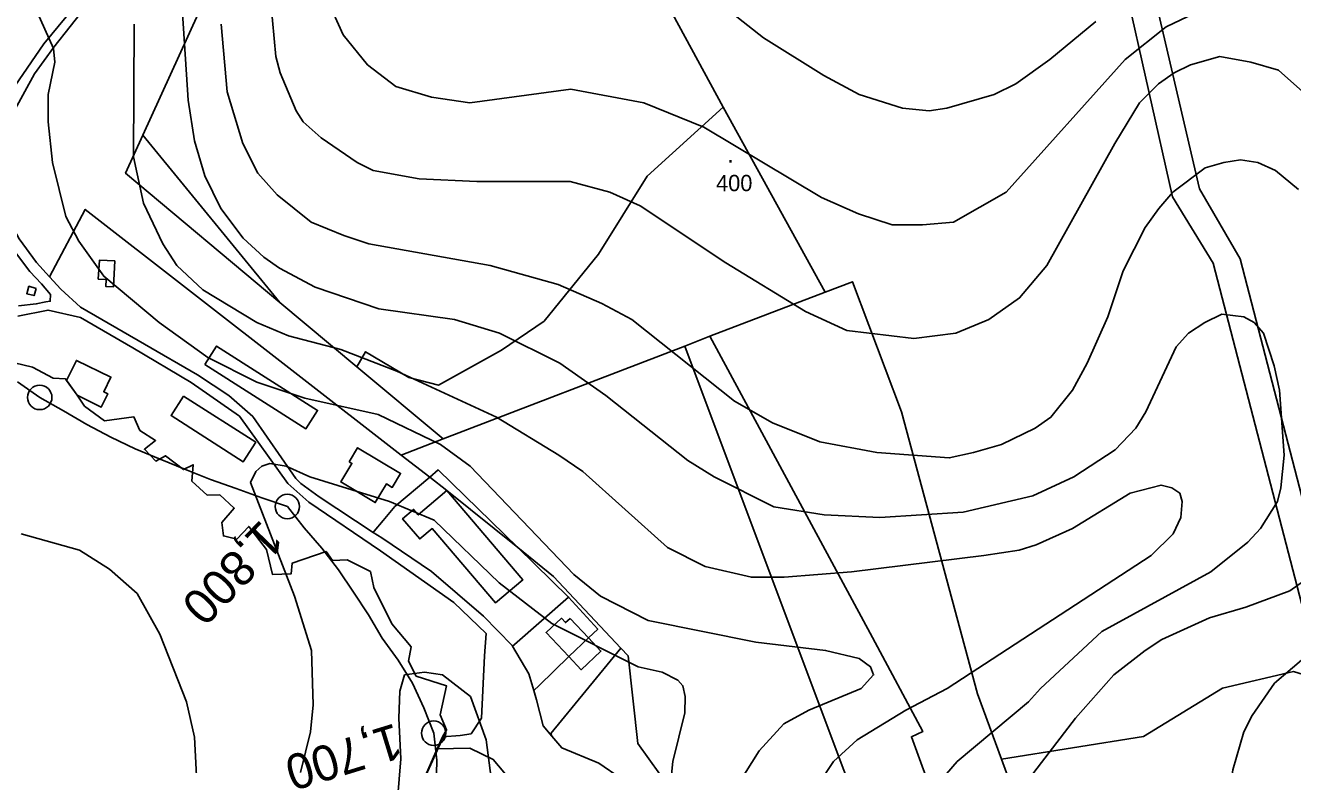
# Model space of a CAD drawing. Extents: x -510989 to -501240, y -1184665 to -1176098.
# Drawn here: x -505269 to -504801.8, y -1179556.1 to -1179283.4 of the extents above; entities that cross this region are included whole.
import ezdxf

# ---------------------------------------------------------------- set-up
doc = ezdxf.new("R2010")
doc.units = 0
for name, color, linetype in [('lesni_pozemek', 7, 'Continuous'), ('ostatni_plocha_x_manipulacni_plocha', 7, 'Continuous'), ('ostatni_plocha_x_ostatni_komunikace', 7, 'Continuous'), ('popis', 7, 'Continuous'), ('trasovani_toku', 7, 'Continuous'), ('trvaly_travni_porost', 7, 'Continuous'), ('vrstevnice_01', 7, 'Continuous'), ('vrstevnice_02', 7, 'Continuous'), ('vrstevnice_05', 7, 'Continuous'), ('zastavena_plocha_a_nadvori', 7, 'Continuous')]:
    doc.layers.add(name, color=color, linetype=linetype)

msp = doc.modelspace()

# ---------------------------------------------------------------- linework, layer by layer
at = {"layer": 'lesni_pozemek'}
for points in [[(-504954.27, -1179117.63), (-504952.9, -1179115.84), (-504860.72, -1179249.16), (-504854.66, -1179264.06), (-504836.21, -1179343.71), (-504821.2, -1179369.58), (-504779.97, -1179528.31), (-504769.76, -1179567.61), (-504727.86, -1179711.51), (-504708.41, -1179767.57), (-504707.28, -1179770.82), (-504709.21, -1179772.58), (-504712.88, -1179775.94), (-504714.09, -1179772.21), (-504716.55, -1179774.62), (-504737.74, -1179713.52), (-504779.19, -1179571.1), (-504791.18, -1179524.93), (-504831.12, -1179371.17), (-504846.08, -1179346.72), (-504863.52, -1179268.91), (-504868.59, -1179255.37), (-504959.28, -1179124.19), (-504958.33, -1179122.95)], [(-504959.28, -1179124.19), (-504868.59, -1179255.37), (-504863.52, -1179268.91), (-504846.08, -1179346.72), (-504831.12, -1179371.17), (-504791.18, -1179524.93), (-504801.54, -1179521.81), (-504827.69, -1179527.9), (-504856.8, -1179545.69), (-504909.19, -1179554.06), (-504918, -1179530), (-504946, -1179426), (-504964, -1179378.01), (-504974.14, -1179381.87), (-505011.79, -1179313.59), (-505062.3, -1179220.25), (-505044.57, -1179207.26), (-504990.8, -1179163.24), (-504973.1, -1179140.81)], [(-505062.3, -1179220.25), (-505011.79, -1179313.59), (-505039.8, -1179339.09), (-505057.7, -1179367.82), (-505077.68, -1179392.53), (-505093.42, -1179403.23), (-505116.7, -1179416.14), (-505127.65, -1179413.3), (-505143.54, -1179403.86), (-505146.76, -1179409.41), (-505175.17, -1179385.61), (-505225.64, -1179324), (-505202.09, -1179272.12), (-505194.87, -1179266.63), (-505174.99, -1179251.65), (-505164.25, -1179243.31), (-505160.59, -1179240.91), (-505152.48, -1179237.82), (-505146.76, -1179236.79), (-505106.58, -1179236.8), (-505084.75, -1179236.7), (-505080.81, -1179233.81)], [(-505011.79, -1179313.59), (-504974.14, -1179381.87), (-505016.66, -1179398.06), (-505025.92, -1179401.8), (-505115, -1179436.01), (-505146.76, -1179409.41), (-505143.54, -1179403.86), (-505127.65, -1179413.3), (-505116.7, -1179416.14), (-505093.42, -1179403.23), (-505077.68, -1179392.53), (-505057.7, -1179367.82), (-505039.8, -1179339.09)], [(-505265, -1179380.45), (-505267.68, -1179379.68), (-505268.47, -1179382.43), (-505265.77, -1179383.12)], [(-505025.92, -1179401.8), (-505016.66, -1179398.06), (-504956.7, -1179509.16), (-504938.14, -1179543.91), (-504942.34, -1179545.85), (-504915.11, -1179620.42), (-504911.34, -1179627.55), (-504899.24, -1179656), (-504901.21, -1179656.35), (-504916.33, -1179660.87), (-504909.51, -1179680.4), (-504918.03, -1179685.94), (-504925.95, -1179663.61), (-504967.53, -1179557.49)], [(-505025.92, -1179401.8), (-504967.53, -1179557.49), (-504925.95, -1179663.61), (-504918.03, -1179685.94), (-504966.15, -1179717.24), (-504977.11, -1179667.66), (-505003.52, -1179608.82), (-504982.24, -1179606.57), (-504984.87, -1179581.71), (-505006.21, -1179583.97), (-505013.16, -1179560.11), (-505035.11, -1179559.65), (-505043.24, -1179548.27), (-505046.81, -1179515.97), (-505049.44, -1179513.16), (-505074.24, -1179486.69), (-505087.41, -1179476.08), (-505116.75, -1179447.43), (-505119.91, -1179450.08), (-505130.4, -1179441.92), (-505115, -1179436.01)], [(-505119.91, -1179450.08), (-505116.75, -1179447.43), (-505087.41, -1179476.08), (-505113.54, -1179455.03)], [(-504791.18, -1179524.93), (-504779.19, -1179571.1), (-504737.74, -1179713.52), (-504716.55, -1179774.62), (-504798.62, -1179856.09), (-504835.94, -1179754.53), (-504909.19, -1179554.06), (-504856.8, -1179545.69), (-504827.69, -1179527.9), (-504801.54, -1179521.81)]]:
    msp.add_lwpolyline(points, close=True, dxfattribs=at)
for points in [[(-504619.23, -1179176.18), (-504630.98, -1179300.63), (-504594.1, -1179321.87), (-504555.62, -1179312.32), (-504564.44, -1179393.84), (-504582.14, -1179455.19), (-504597.17, -1179471.07), (-504660.52, -1179517.57), (-504676.61, -1179529.31), (-504709.29, -1179536.25), (-504742.19, -1179539.68), (-504779.97, -1179528.31), (-504821.2, -1179369.58), (-504836.21, -1179343.71), (-504854.66, -1179264.06)], [(-505202.09, -1179272.12), (-505225.64, -1179324), (-505232, -1179338), (-505175.17, -1179385.61), (-505146.76, -1179409.41), (-505115, -1179436.01), (-505130.4, -1179441.92), (-505246.9, -1179351.34), (-505260.03, -1179376.17), (-505264.87, -1179370.86), (-505271.29, -1179362.25), (-505274.95, -1179355.36), (-505277.13, -1179348.09), (-505277.99, -1179342.86), (-505277.68, -1179330.88), (-505273.47, -1179315.67), (-505265.56, -1179301.37), (-505258.44, -1179291.47), (-505252.45, -1179283.89), (-505241.32, -1179269.59)], [(-505253.92, -1179280.35), (-505262.21, -1179290.3), (-505272.86, -1179305.85)], [(-505274.1, -1179365.23), (-505267.32, -1179374.24), (-505263, -1179378.79), (-505259.69, -1179382.77), (-505259.76, -1179385.22), (-505261.38, -1179385.37), (-505264.97, -1179386.17), (-505271.51, -1179386.94)]]:
    msp.add_lwpolyline(points, dxfattribs=at)
at = {"layer": 'ostatni_plocha_x_manipulacni_plocha'}
for points in [[(-505260.03, -1179376.17), (-505246.9, -1179351.34), (-505130.4, -1179441.92), (-505119.91, -1179450.08), (-505132.74, -1179460.86), (-505137.1, -1179466.08), (-505140.39, -1179470.04), (-505140.73, -1179470.45), (-505160.63, -1179457.28), (-505167.37, -1179452.45), (-505169.2, -1179450.57), (-505185.17, -1179427.72), (-505193.9, -1179419.95), (-505205.46, -1179412.33), (-505225, -1179401.03), (-505248.64, -1179387.38), (-505255.84, -1179380.76)], [(-505235.99, -1179370.34), (-505241.68, -1179370.06), (-505242.07, -1179377.02), (-505239.18, -1179377.16), (-505239.32, -1179379.76), (-505236.51, -1179379.9)], [(-505202.77, -1179408.48), (-505165.56, -1179432.23), (-505161.26, -1179425.49), (-505198.47, -1179401.74)], [(-505210.64, -1179420.21), (-505215.22, -1179427.35), (-505188.63, -1179444.39), (-505184.06, -1179437.24)], [(-505149.58, -1179444.4), (-505148.59, -1179444.99), (-505152.69, -1179451.86), (-505139.98, -1179459.44), (-505135.88, -1179452.57), (-505133.73, -1179453.86), (-505130.66, -1179448.71), (-505146.51, -1179439.25)], [(-505119.91, -1179450.08), (-505113.54, -1179455.03), (-505124.15, -1179464.01), (-505125.84, -1179461.97), (-505129.91, -1179465.44), (-505123.58, -1179472.87), (-505118.96, -1179469.04), (-505095.65, -1179496.47), (-505085.62, -1179488.01), (-505113.54, -1179455.03), (-505087.41, -1179476.08), (-505068.74, -1179494.31), (-505088.62, -1179511.76), (-505089.36, -1179512.41), (-505089.5, -1179512.18), (-505100.07, -1179501.3), (-505119.29, -1179484.87), (-505137.62, -1179472.5), (-505140.73, -1179470.45), (-505140.39, -1179470.04), (-505137.1, -1179466.08), (-505132.74, -1179460.86)], [(-505074.24, -1179486.69), (-505049.44, -1179513.16), (-505075.27, -1179544.63), (-505074.93, -1179545.55), (-505078.06, -1179541.78), (-505080.49, -1179532.16), (-505081.51, -1179528.82), (-505079.58, -1179526.93), (-505068.68, -1179516.25), (-505064.08, -1179521.12), (-505056.8, -1179514.25), (-505061.4, -1179509.38), (-505057.98, -1179506.15), (-505068.74, -1179494.31), (-505087.41, -1179476.08)], [(-505068.19, -1179502.18), (-505069.88, -1179503.74), (-505071.39, -1179502.14), (-505077, -1179507.43), (-505068.68, -1179516.25), (-505079.58, -1179526.93), (-505081.51, -1179528.82), (-505083.38, -1179522.67), (-505089.36, -1179512.41), (-505088.62, -1179511.76), (-505068.74, -1179494.31), (-505057.98, -1179506.15), (-505061.4, -1179509.38)]]:
    msp.add_lwpolyline(points, close=True, dxfattribs=at)
for points in [[(-504915.11, -1179620.42), (-504942.34, -1179545.85), (-504938.14, -1179543.91), (-504956.7, -1179509.16), (-505016.66, -1179398.06), (-504974.14, -1179381.87), (-504964, -1179378.01), (-504946, -1179426), (-504918, -1179530), (-504909.19, -1179554.06), (-504835.94, -1179754.53)], [(-505271.69, -1179390.75), (-505260.58, -1179388.46), (-505248.67, -1179391.21), (-505229.38, -1179402.36), (-505207.83, -1179415.21), (-505189.99, -1179427.6), (-505172.15, -1179452.39), (-505164.49, -1179459.29), (-505138.04, -1179477.22), (-505110.99, -1179496.31), (-505099.14, -1179507.74), (-505099.72, -1179515.93), (-505100.79, -1179539.01), (-505104.64, -1179544.77), (-505108.63, -1179545.37), (-505115.23, -1179545.83), (-505113.69, -1179543.23), (-505116.1, -1179537.8), (-505113.69, -1179527.08), (-505124.88, -1179523.46), (-505127.69, -1179517.96), (-505126.75, -1179512.6), (-505133.83, -1179504.2), (-505140.46, -1179490.73), (-505141.73, -1179484.9), (-505150.38, -1179480.54), (-505155.74, -1179480.81), (-505158.08, -1179477.46), (-505170.58, -1179481.77), (-505170.98, -1179485.72), (-505177.82, -1179485.99), (-505180.03, -1179476.81), (-505186.59, -1179468.23), (-505191.01, -1179472.99), (-505195.97, -1179471.78), (-505196.57, -1179466.75), (-505191.95, -1179461.46), (-505197.23, -1179456.62), (-505201.92, -1179456.75), (-505207.62, -1179451.52), (-505207.08, -1179445.49), (-505210.7, -1179447.3), (-505217.33, -1179442.21), (-505220.88, -1179444.15), (-505225.1, -1179439.79), (-505220.95, -1179436.51), (-505226.82, -1179432.85), (-505228.97, -1179427.89), (-505239.75, -1179429.36), (-505247.12, -1179423.87), (-505249.92, -1179419.89), (-505240.99, -1179424.25), (-505238.61, -1179419.3), (-505240.05, -1179418.6), (-505237.41, -1179413.2), (-505250.13, -1179407), (-505253.76, -1179414.44), (-505254.16, -1179413.88), (-505258.74, -1179413.57), (-505266.32, -1179409.48), (-505272.95, -1179407.94)], [(-505049.39, -1179561.2), (-505057.56, -1179555.52), (-505071.26, -1179549.97), (-505074.93, -1179545.55), (-505075.27, -1179544.63), (-505049.44, -1179513.16), (-505046.81, -1179515.97), (-505043.24, -1179548.27), (-505035.11, -1179559.65)], [(-505125.83, -1179570.14), (-505117.11, -1179550.27), (-505105.13, -1179550.05), (-505096.48, -1179554.18), (-505090.01, -1179562.01)]]:
    msp.add_lwpolyline(points, dxfattribs=at)
at = {"layer": 'ostatni_plocha_x_ostatni_komunikace'}
for points in [[(-505241.32, -1179269.59), (-505252.45, -1179283.89), (-505258.44, -1179291.47), (-505265.56, -1179301.37), (-505273.47, -1179315.67)], [(-505272.86, -1179305.85), (-505262.21, -1179290.3), (-505253.92, -1179280.35)], [(-505271.29, -1179362.25), (-505264.87, -1179370.86), (-505260.03, -1179376.17), (-505255.84, -1179380.76), (-505248.64, -1179387.38), (-505225, -1179401.03), (-505205.46, -1179412.33), (-505193.9, -1179419.95), (-505185.17, -1179427.72), (-505169.2, -1179450.57), (-505167.37, -1179452.45), (-505160.63, -1179457.28), (-505140.73, -1179470.45), (-505137.62, -1179472.5), (-505119.29, -1179484.87), (-505100.07, -1179501.3), (-505089.5, -1179512.18), (-505089.36, -1179512.41), (-505083.38, -1179522.67), (-505081.51, -1179528.82), (-505080.49, -1179532.16), (-505078.06, -1179541.78), (-505074.93, -1179545.55), (-505071.26, -1179549.97), (-505057.56, -1179555.52), (-505049.39, -1179561.2)], [(-505271.51, -1179386.94), (-505264.97, -1179386.17), (-505261.38, -1179385.37), (-505259.76, -1179385.22), (-505259.69, -1179382.77), (-505263, -1179378.79), (-505267.32, -1179374.24), (-505274.1, -1179365.23)], [(-505090.01, -1179562.01), (-505096.48, -1179554.18), (-505105.13, -1179550.05), (-505117.11, -1179550.27), (-505115.23, -1179545.83), (-505108.63, -1179545.37), (-505104.64, -1179544.77), (-505100.79, -1179539.01), (-505099.72, -1179515.93), (-505099.14, -1179507.74), (-505110.99, -1179496.31), (-505138.04, -1179477.22), (-505164.49, -1179459.29), (-505172.15, -1179452.39), (-505189.99, -1179427.6), (-505207.83, -1179415.21), (-505229.38, -1179402.36), (-505248.67, -1179391.21), (-505260.58, -1179388.46), (-505271.69, -1179390.75)]]:
    msp.add_lwpolyline(points, dxfattribs=at)
at = {"layer": 'popis'}
msp.add_lwpolyline([(-505125.83, -1179570.14), (-505113.69, -1179543.23), (-505116.1, -1179537.8), (-505113.69, -1179527.08), (-505124.88, -1179523.46), (-505127.69, -1179517.96), (-505126.75, -1179512.6), (-505133.83, -1179504.2), (-505140.46, -1179490.73), (-505141.73, -1179484.9), (-505150.38, -1179480.54), (-505155.74, -1179480.81), (-505158.08, -1179477.46), (-505170.58, -1179481.77), (-505170.98, -1179485.72), (-505177.82, -1179485.99), (-505180.03, -1179476.81), (-505186.59, -1179468.23), (-505191.01, -1179472.99), (-505195.97, -1179471.78), (-505196.57, -1179466.75), (-505191.95, -1179461.46), (-505197.23, -1179456.62), (-505201.92, -1179456.75), (-505207.62, -1179451.52), (-505207.08, -1179445.49), (-505210.7, -1179447.3), (-505217.33, -1179442.21), (-505220.88, -1179444.15), (-505225.1, -1179439.79), (-505220.95, -1179436.51), (-505226.82, -1179432.85), (-505228.97, -1179427.89), (-505239.75, -1179429.36), (-505247.12, -1179423.87), (-505249.92, -1179419.89), (-505254.16, -1179413.88), (-505258.74, -1179413.57), (-505266.32, -1179409.48), (-505272.95, -1179407.94)], dxfattribs=at)
at = {"layer": 'trasovani_toku'}
for p, q in [((-505263.67, -1179420.68), (-505271.89, -1179414.98)), ((-505254.95, -1179425.58), (-505263.67, -1179420.68)), ((-505246.33, -1179430.65), (-505254.95, -1179425.58)), ((-505237.48, -1179435.29), (-505246.33, -1179430.65)), ((-505228.48, -1179439.66), (-505237.48, -1179435.29)), ((-505219.23, -1179443.46), (-505228.48, -1179439.66)), ((-505209.99, -1179447.29), (-505219.23, -1179443.46)), ((-505200.67, -1179450.92), (-505209.99, -1179447.29)), ((-505191.25, -1179454.25), (-505200.67, -1179450.92)), ((-505181.84, -1179457.66), (-505191.25, -1179454.25)), ((-505172.39, -1179460.91), (-505181.84, -1179457.66)), ((-505166.16, -1179468.73), (-505172.39, -1179460.91)), ((-505159.64, -1179476.32), (-505166.16, -1179468.73)), ((-505153.51, -1179484.22), (-505159.64, -1179476.32)), ((-505147.95, -1179492.53), (-505153.51, -1179484.22)), ((-505142.5, -1179500.91), (-505147.95, -1179492.53)), ((-505137.41, -1179509.52), (-505142.5, -1179500.91)), ((-505131.53, -1179517.61), (-505137.41, -1179509.52)), ((-505126.24, -1179526.09), (-505131.53, -1179517.61)), ((-505122.1, -1179535.2), (-505126.24, -1179526.09)), ((-505118.45, -1179544.51), (-505122.1, -1179535.2)), ((-505117.34, -1179554.45), (-505118.45, -1179544.51)), ((-505117.56, -1179564.44), (-505117.34, -1179554.45))]:
    msp.add_line(p, q, dxfattribs=at)
for centre in [(-505263.67, -1179420.68), (-505172.39, -1179460.91), (-505118.45, -1179544.51)]:
    msp.add_circle(centre, 4.5, dxfattribs=at)
at = {"layer": 'trvaly_travni_porost'}
msp.add_lwpolyline([(-505232, -1179338), (-505225.64, -1179324), (-505175.17, -1179385.61)], close=True, dxfattribs=at)
at = {"layer": 'vrstevnice_01'}
for points in [[(-505151.81, -1179287), (-505157.59, -1179274)], [(-504837.81, -1179279), (-504848.41, -1179284), (-504863.59, -1179296), (-504907.41, -1179345), (-504926.81, -1179356), (-504938.31, -1179357), (-504949.41, -1179357), (-504961.81, -1179353), (-504975.5, -1179347), (-505018.91, -1179321), (-505041, -1179312), (-505067.91, -1179307), (-505105.09, -1179312), (-505119.19, -1179310), (-505132.41, -1179306), (-505142.81, -1179298), (-505151.81, -1179287)], [(-505228.81, -1179283), (-505229.09, -1179332), (-505225.41, -1179349), (-505218.31, -1179364), (-505213.09, -1179372), (-505203.59, -1179381), (-505183.69, -1179393), (-505172, -1179398), (-505152.69, -1179403), (-505132.09, -1179411), (-505095.31, -1179428), (-505072.31, -1179442), (-505063.5, -1179448)], [(-505196.81, -1179283), (-505194.59, -1179308), (-505188.81, -1179327), (-505183.31, -1179338), (-505176.09, -1179346), (-505163.59, -1179356), (-505151.59, -1179361), (-505142.41, -1179364), (-505097.59, -1179372), (-505072.59, -1179379), (-505056.5, -1179386), (-505045.41, -1179392), (-505007.5, -1179422), (-504993.59, -1179430), (-504976.09, -1179437), (-504955.09, -1179441), (-504928.41, -1179443), (-504919.41, -1179441), (-504909.19, -1179438), (-504896.69, -1179432), (-504890.91, -1179428), (-504883, -1179418), (-504877.59, -1179408), (-504870, -1179391), (-504864.31, -1179374), (-504856.19, -1179358), (-504851.19, -1179351), (-504846, -1179345), (-504834, -1179336), (-504827.19, -1179334), (-504821, -1179333), (-504814.69, -1179334), (-504808.09, -1179337), (-504799.69, -1179344)], [(-505030.91, -1179561), (-505030.31, -1179555), (-505025.81, -1179537), (-505025.69, -1179531), (-505026.59, -1179527), (-505028.41, -1179525), (-505034.19, -1179522), (-505043.09, -1179520), (-505074.91, -1179504), (-505094.31, -1179489), (-505118.31, -1179466), (-505134.69, -1179459), (-505164.09, -1179450), (-505172.81, -1179446), (-505178.81, -1179445), (-505181.81, -1179446), (-505184, -1179448), (-505185.91, -1179452), (-505169.81, -1179494), (-505163.5, -1179514), (-505162.91, -1179534), (-505163.91, -1179544), (-505167.59, -1179559)], [(-505063.5, -1179448), (-505032.31, -1179476), (-505018.31, -1179483), (-505001.31, -1179487), (-504989.19, -1179487), (-504964.41, -1179485), (-504915.69, -1179479), (-504902.59, -1179477), (-504896.31, -1179475), (-504883, -1179469), (-504861.69, -1179456), (-504850.31, -1179453), (-504846.31, -1179454), (-504843.41, -1179456), (-504842.5, -1179459), (-504843.09, -1179465), (-504845.91, -1179471), (-504853.91, -1179479), (-504929.19, -1179528), (-504944.41, -1179536), (-504962.31, -1179547), (-504971.09, -1179555), (-504976.31, -1179563)], [(-504791.59, -1179484), (-504802.81, -1179492), (-504819.09, -1179498), (-504832.5, -1179502), (-504850, -1179510), (-504856.19, -1179514), (-504867.69, -1179523), (-504881.81, -1179539), (-504897.19, -1179559), (-504904.91, -1179574), (-504905.19, -1179588), (-504902.19, -1179608), (-504900.31, -1179615), (-504894.5, -1179628), (-504878.5, -1179656), (-504856.91, -1179688), (-504841.81, -1179719), (-504836.41, -1179727), (-504822.19, -1179756), (-504810.09, -1179788), (-504799.31, -1179825)]]:
    msp.add_lwpolyline(points, dxfattribs=at)
at = {"layer": 'vrstevnice_02'}
for points in [[(-505266.59, -1179274), (-505258.59, -1179292), (-505258.09, -1179297), (-505260.59, -1179309), (-505260.59, -1179319), (-505259, -1179334), (-505254.09, -1179354), (-505249.19, -1179363), (-505240.09, -1179376), (-505219.59, -1179393), (-505201.69, -1179406), (-505183.59, -1179415), (-505165.91, -1179421), (-505138.91, -1179427), (-505115.91, -1179438), (-505105, -1179446), (-505066.81, -1179486), (-505057, -1179494), (-505039.41, -1179503), (-504999.69, -1179511), (-504974, -1179514), (-504961.59, -1179517), (-504957.41, -1179520), (-504956.31, -1179523), (-504960.91, -1179528), (-504980.19, -1179536), (-504989.41, -1179541), (-504998.5, -1179551), (-505006, -1179563)], [(-505055, -1179420), (-505072, -1179408), (-505094.19, -1179397), (-505110.81, -1179392), (-505138.69, -1179388), (-505162.19, -1179380), (-505175.31, -1179373), (-505181, -1179369), (-505188.69, -1179362), (-505196.91, -1179351), (-505202.81, -1179339), (-505206.59, -1179326), (-505208.91, -1179311), (-505211, -1179279)], [(-505178.5, -1179275), (-505176.69, -1179295), (-505175, -1179301), (-505169.09, -1179315), (-505166.59, -1179319), (-505159.91, -1179325), (-505146.69, -1179334), (-505140.81, -1179337), (-505123.81, -1179340), (-505102.5, -1179341), (-505068.09, -1179341), (-505053.5, -1179345), (-505042.31, -1179350), (-505010.81, -1179371), (-504981.41, -1179389), (-504966.19, -1179396), (-504941.5, -1179399), (-504926, -1179397), (-504913.81, -1179392), (-504902.5, -1179384), (-504892.41, -1179372), (-504867.31, -1179327), (-504858.31, -1179312), (-504851.31, -1179305), (-504845.5, -1179301), (-504839.41, -1179298), (-504828.69, -1179295), (-504817.19, -1179297), (-504807, -1179300), (-504798, -1179308)], [(-504874.41, -1179282), (-504891.31, -1179296), (-504903.81, -1179305), (-504911.81, -1179309), (-504929.31, -1179314), (-504935.81, -1179315), (-504945.59, -1179314), (-504961.59, -1179309), (-504974.59, -1179302), (-504996.81, -1179288), (-505008.41, -1179279)], [(-504933.31, -1179564), (-504925.5, -1179555), (-504899.19, -1179533), (-504894.81, -1179528), (-504872.19, -1179507), (-504832, -1179485), (-504818.31, -1179474), (-504813.69, -1179469), (-504807.41, -1179459), (-504806.19, -1179454), (-504805, -1179442), (-504806.69, -1179418), (-504808.59, -1179409), (-504812.5, -1179397), (-504816, -1179393), (-504819.81, -1179391), (-504827.91, -1179390), (-504834.19, -1179393), (-504840.19, -1179397), (-504844.81, -1179402), (-504855.91, -1179426), (-504859.59, -1179432), (-504867.19, -1179440), (-504882.5, -1179450), (-504897.59, -1179457), (-504923.31, -1179463), (-504954, -1179465), (-504974.5, -1179464), (-504993, -1179461), (-505015, -1179450), (-505024.81, -1179444), (-505055, -1179420)], [(-505301.81, -1179799), (-505260.5, -1179791), (-505245.5, -1179784), (-505240.31, -1179780), (-505232.59, -1179768), (-505208.5, -1179712), (-505205.31, -1179698), (-505204.91, -1179673), (-505209.91, -1179646), (-505211.31, -1179627), (-505205.59, -1179565), (-505206.59, -1179546), (-505209.59, -1179533), (-505219.41, -1179508), (-505227.69, -1179493), (-505237.91, -1179484), (-505249, -1179477), (-505270.5, -1179471)], [(-504786.19, -1179507), (-504808.5, -1179526), (-504816.69, -1179538), (-504819.81, -1179544), (-504823.81, -1179558), (-504826.59, -1179578), (-504825.09, -1179600), (-504819, -1179627), (-504814, -1179643), (-504808.59, -1179656), (-504803.5, -1179665), (-504783.91, -1179696)], [(-505131.81, -1179569), (-505130.59, -1179554), (-505131.31, -1179539), (-505130.91, -1179529), (-505129.19, -1179523), (-505121.81, -1179522), (-505115.19, -1179523), (-505104.91, -1179531), (-505099.09, -1179547), (-505092.69, -1179596)]]:
    msp.add_lwpolyline(points, dxfattribs=at)
at = {"layer": 'zastavena_plocha_a_nadvori'}
for points in [[(-505235.99, -1179370.34), (-505236.51, -1179379.9), (-505239.32, -1179379.76), (-505239.18, -1179377.16), (-505242.07, -1179377.02), (-505241.68, -1179370.06)], [(-505265, -1179380.45), (-505265.77, -1179383.12), (-505268.47, -1179382.43), (-505267.68, -1179379.68)], [(-505202.77, -1179408.48), (-505198.47, -1179401.74), (-505161.26, -1179425.49), (-505165.56, -1179432.23)], [(-505250.13, -1179407), (-505237.41, -1179413.2), (-505240.05, -1179418.6), (-505238.61, -1179419.3), (-505240.99, -1179424.25), (-505249.92, -1179419.89), (-505253.76, -1179414.44)], [(-505210.64, -1179420.21), (-505184.06, -1179437.24), (-505188.63, -1179444.39), (-505215.22, -1179427.35)], [(-505149.58, -1179444.4), (-505146.51, -1179439.25), (-505130.66, -1179448.71), (-505133.73, -1179453.86), (-505135.88, -1179452.57), (-505139.98, -1179459.44), (-505152.69, -1179451.86), (-505148.59, -1179444.99)], [(-505124.15, -1179464.01), (-505113.54, -1179455.03), (-505085.62, -1179488.01), (-505095.65, -1179496.47), (-505118.96, -1179469.04), (-505123.58, -1179472.87), (-505129.91, -1179465.44), (-505125.84, -1179461.97)], [(-505068.19, -1179502.18), (-505061.4, -1179509.38), (-505068.68, -1179516.25), (-505077, -1179507.43), (-505071.39, -1179502.14), (-505069.88, -1179503.74)], [(-505061.4, -1179509.38), (-505056.8, -1179514.25), (-505064.08, -1179521.12), (-505068.68, -1179516.25)]]:
    msp.add_lwpolyline(points, close=True, dxfattribs=at)

# ---------------------------------------------------------------- texts
at = {"layer": 'trasovani_toku'}
for s, rotation, p in [('1,800', 226.0716, (-505182.02, -1179465.31)), ('1,700', 197.0582, (-505132.65, -1179540.74))]:
    msp.add_text(s, height=13, rotation=rotation, dxfattribs=at).set_placement(p)
at = {"layer": 'vrstevnice_05'}
for s, p in [('.', (-505010.16, -1179334.04)), ('400', (-505014.35, -1179344.61))]:
    msp.add_text(s, height=6, dxfattribs=at).set_placement(p)

doc.saveas('drawing.dxf')
